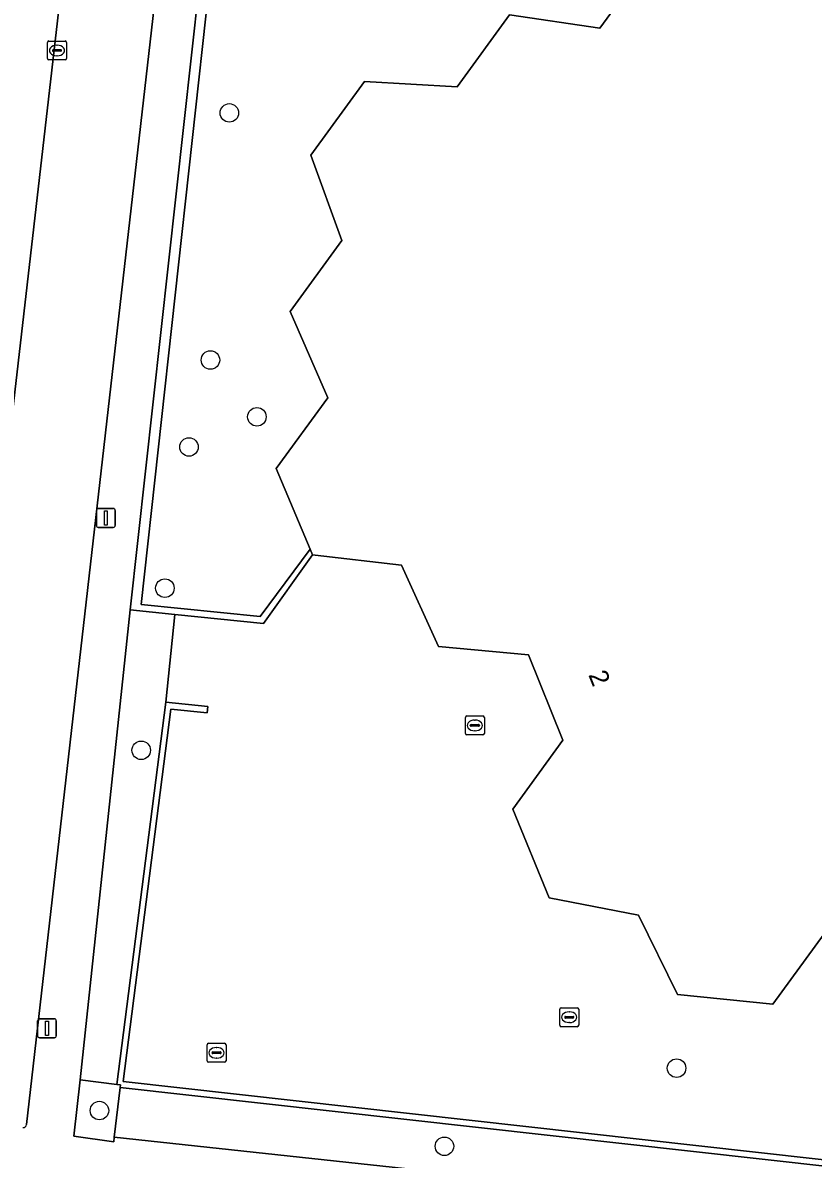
# Model space of a CAD drawing. Extents: x 162026 to 163502, y 387295 to 388169.
# Drawn here: x 162202.4 to 162244.2, y 387438 to 387498 of the extents above; entities that cross this region are included whole.
import ezdxf

# ---------------------------------------------------------------- set-up
doc = ezdxf.new("R2010")
doc.units = 0
for name, color, linetype in [('IMGEO_Boom', 7, 'Continuous'), ('IMGEO_Groenvoorziening', 7, 'Continuous'), ('IMGEO_Hek', 7, 'Continuous'), ('IMGEO_Kolk', 7, 'Continuous'), ('IMGEO_Lichtmast', 7, 'Continuous'), ('IMGEO_Muur', 7, 'Continuous'), ('IMGEO_Pand', 7, 'Continuous'), ('IMGEO_Pand_nummerreeks', 7, 'Continuous'), ('IMGEO_Parkeervlak_open', 7, 'Continuous'), ('IMGEO_Rijbaan_lokaal_open', 7, 'Continuous'), ('IMGEO_Voetpad_open', 7, 'Continuous')]:
    doc.layers.add(name, color=color, linetype=linetype)

msp = doc.modelspace()

# ---------------------------------------------------------------- linework, layer by layer
at = {"layer": 'IMGEO_Boom'}
for centre in [(162213.31, 387493.27), (162212.31, 387480.226), (162214.763, 387477.227), (162211.174, 387475.636), (162209.902, 387468.183), (162208.652, 387459.627), (162236.928, 387442.847), (162206.446, 387440.61), (162224.668, 387438.725)]:
    msp.add_circle(centre, 0.489, dxfattribs=at)
at = {"layer": 'IMGEO_Groenvoorziening'}
for points in [[(162243.141, 387504.996), (162241.364, 387508.693), (162213.511, 387511.672), (162212.234, 387500), (162208.659, 387467.314), (162214.935, 387466.69), (162217.571, 387470.248), (162215.786, 387474.5), (162218.51, 387478.236), (162216.516, 387482.779), (162219.248, 387486.527), (162217.62, 387491.042), (162220.451, 387494.926), (162225.343, 387494.653), (162228.106, 387498.444), (162232.868, 387497.749), (162234.509, 387500), (162235.623, 387501.528), (162240.174, 387501.056)], [(162207.542, 387441.833), (162207.558, 387441.965), (162207.357, 387441.991), (162205.437, 387442.236), (162205.092, 387439.252), (162207.203, 387438.967), (162207.232, 387439.213)]]:
    msp.add_lwpolyline(points, close=True, dxfattribs=at)
at = {"layer": 'IMGEO_Hek'}
for points in [[(162208.073, 387467.039), (162210.43, 387466.799), (162215.12, 387466.322), (162217.702, 387469.937)], [(162210.43, 387466.799), (162210.014, 387462.701)]]:
    msp.add_lwpolyline(points, dxfattribs=at)
at = {"layer": 'IMGEO_Kolk'}
for p, q in [((162203.704, 387496.138), (162203.704, 387496.99)), ((162203.779, 387497.064), (162204.631, 387497.064)), ((162204.192, 387496.844), (162204.217, 387496.844)), ((162204.705, 387496.99), (162204.705, 387496.138)), ((162203.963, 387496.558), (162203.963, 387496.57)), ((162204.401, 387496.521), (162204.003, 387496.521)), ((162204.006, 387496.607), (162204.404, 387496.607)), ((162204.215, 387496.284), (162204.19, 387496.284)), ((162204.447, 387496.57), (162204.447, 387496.558)), ((162204.631, 387496.064), (162203.779, 387496.064)), ((162225.775, 387460.512), (162225.775, 387461.364)), ((162225.85, 387461.438), (162226.702, 387461.438)), ((162226.776, 387461.364), (162226.776, 387460.512)), ((162226.034, 387460.932), (162226.034, 387460.944)), ((162226.472, 387460.895), (162226.074, 387460.895)), ((162226.077, 387460.981), (162226.475, 387460.981)), ((162226.263, 387461.218), (162226.288, 387461.218)), ((162226.518, 387460.944), (162226.518, 387460.932)), ((162226.702, 387460.438), (162225.85, 387460.438)), ((162226.286, 387460.658), (162226.261, 387460.658)), ((162230.76, 387445.111), (162230.76, 387445.963)), ((162230.835, 387446.037), (162231.687, 387446.037)), ((162231.248, 387445.817), (162231.273, 387445.817)), ((162231.761, 387445.963), (162231.761, 387445.111)), ((162231.019, 387445.531), (162231.019, 387445.543)), ((162231.457, 387445.494), (162231.059, 387445.494)), ((162231.062, 387445.58), (162231.46, 387445.58)), ((162231.271, 387445.257), (162231.246, 387445.257)), ((162231.503, 387445.543), (162231.503, 387445.531)), ((162231.687, 387445.037), (162230.835, 387445.037)), ((162212.132, 387443.233), (162212.132, 387444.085)), ((162212.207, 387444.159), (162213.059, 387444.159)), ((162212.62, 387443.939), (162212.645, 387443.939)), ((162213.133, 387444.085), (162213.133, 387443.233)), ((162212.391, 387443.653), (162212.391, 387443.665)), ((162212.829, 387443.616), (162212.431, 387443.616)), ((162212.434, 387443.702), (162212.832, 387443.702)), ((162212.643, 387443.379), (162212.618, 387443.379)), ((162212.875, 387443.665), (162212.875, 387443.653)), ((162213.059, 387443.159), (162212.207, 387443.159))]:
    msp.add_line(p, q, dxfattribs=at)
for points in [[(162203.704, 387496.138), (162203.704, 387496.99)], [(162203.779, 387497.064), (162204.631, 387497.064)], [(162204.705, 387496.99), (162204.705, 387496.138)], [(162204.631, 387496.064), (162203.779, 387496.064)], [(162225.775, 387460.512), (162225.775, 387461.364)], [(162225.85, 387461.438), (162226.702, 387461.438)], [(162226.776, 387461.364), (162226.776, 387460.512)], [(162226.702, 387460.438), (162225.85, 387460.438)], [(162230.76, 387445.111), (162230.76, 387445.963)], [(162230.835, 387446.037), (162231.687, 387446.037)], [(162231.761, 387445.963), (162231.761, 387445.111)], [(162231.687, 387445.037), (162230.835, 387445.037)], [(162212.132, 387443.233), (162212.132, 387444.085)], [(162212.207, 387444.159), (162213.059, 387444.159)], [(162213.133, 387444.085), (162213.133, 387443.233)], [(162213.059, 387443.159), (162212.207, 387443.159)]]:
    msp.add_lwpolyline(points, dxfattribs=at)
for centre, radius, start, end in [((162203.781, 387496.988), 0.0765, 91.55205, 178.44795), ((162203.781, 387496.988), 0.0765, 91.55205, 178.44795), ((162204.629, 387496.988), 0.0765, 1.55205, 88.44795), ((162204.629, 387496.988), 0.0765, 1.55205, 88.44795), ((162203.781, 387496.14), 0.0765, 181.55205, 268.44795), ((162203.781, 387496.14), 0.0765, 181.55205, 268.44795), ((162204.003, 387496.567), 0.0403, 85.87752, 175.75265), ((162204, 387496.557), 0.0366, 178.93798, 274.71019), ((162204.404, 387496.564), 0.043, 264.86636, 352.45326), ((162204.408, 387496.569), 0.0386, 1.73085, 96.63898), ((162204.629, 387496.14), 0.0765, 271.55205, 358.44795), ((162204.629, 387496.14), 0.0765, 271.55205, 358.44795), ((162225.852, 387461.362), 0.0765, 91.55205, 178.44795), ((162225.852, 387461.362), 0.0765, 91.55205, 178.44795), ((162226.7, 387461.362), 0.0765, 1.55205, 88.44795), ((162226.7, 387461.362), 0.0765, 1.55205, 88.44795), ((162226.074, 387460.941), 0.0403, 85.87752, 175.75265), ((162226.071, 387460.931), 0.0366, 178.93798, 274.71019), ((162226.475, 387460.938), 0.043, 264.86636, 352.45326), ((162226.479, 387460.943), 0.0386, 1.73085, 96.63898), ((162225.852, 387460.514), 0.0765, 181.55205, 268.44795), ((162225.852, 387460.514), 0.0765, 181.55205, 268.44795), ((162226.7, 387460.514), 0.0765, 271.55205, 358.44795), ((162226.7, 387460.514), 0.0765, 271.55205, 358.44795), ((162230.837, 387445.961), 0.0765, 91.55205, 178.44795), ((162230.837, 387445.961), 0.0765, 91.55205, 178.44795), ((162231.685, 387445.961), 0.0765, 1.55205, 88.44795), ((162231.685, 387445.961), 0.0765, 1.55205, 88.44795), ((162231.059, 387445.54), 0.0403, 85.87752, 175.75265), ((162231.056, 387445.53), 0.0366, 178.93798, 274.71019), ((162231.46, 387445.537), 0.043, 264.86636, 352.45326), ((162231.464, 387445.542), 0.0386, 1.73085, 96.63898), ((162230.837, 387445.113), 0.0765, 181.55205, 268.44795), ((162230.837, 387445.113), 0.0765, 181.55205, 268.44795), ((162231.685, 387445.113), 0.0765, 271.55205, 358.44795), ((162231.685, 387445.113), 0.0765, 271.55205, 358.44795), ((162212.209, 387444.083), 0.0765, 91.55205, 178.44795), ((162212.209, 387444.083), 0.0765, 91.55205, 178.44795), ((162213.057, 387444.083), 0.0765, 1.55205, 88.44795), ((162213.057, 387444.083), 0.0765, 1.55205, 88.44795), ((162212.431, 387443.662), 0.0403, 85.87752, 175.75265), ((162212.428, 387443.652), 0.0366, 178.93798, 274.71019), ((162212.832, 387443.659), 0.043, 264.86636, 352.45326), ((162212.836, 387443.664), 0.0386, 1.73085, 96.63898), ((162212.209, 387443.235), 0.0765, 181.55205, 268.44795), ((162212.209, 387443.235), 0.0765, 181.55205, 268.44795), ((162213.057, 387443.235), 0.0765, 271.55205, 358.44795), ((162213.057, 387443.235), 0.0765, 271.55205, 358.44795)]:
    msp.add_arc(centre, radius, start, end, dxfattribs=at)
for centre, major_axis, ratio, start_param, end_param in [((162204.191, 387496.564), (-0.387, 0.002), 0.722429, 4.712389, 7.853982), ((162204.216, 387496.564), (-0.39, 0.002), 0.717154, 1.570796, 4.712389), ((162226.262, 387460.938), (-0.387, 0.002), 0.722429, 4.712389, 7.853982), ((162226.287, 387460.938), (-0.39, 0.002), 0.717154, 1.570796, 4.712389), ((162231.247, 387445.537), (-0.387, 0.002), 0.722429, 4.712389, 7.853982), ((162231.272, 387445.537), (-0.39, 0.002), 0.717154, 1.570796, 4.712389), ((162212.619, 387443.659), (-0.387, 0.002), 0.722429, 4.712389, 7.853982), ((162212.644, 387443.659), (-0.39, 0.002), 0.717154, 1.570796, 4.712389)]:
    msp.add_ellipse(centre, major_axis=major_axis, ratio=ratio, start_param=start_param, end_param=end_param, dxfattribs=at)
at = {"layer": 'IMGEO_Lichtmast'}
for p, q in [((162206.287, 387471.491), (162206.287, 387472.291)), ((162206.287, 387472.291), (162206.287, 387471.491)), ((162206.387, 387472.391), (162207.177, 387472.391)), ((162207.177, 387472.391), (162206.387, 387472.391)), ((162207.277, 387472.291), (162207.277, 387471.491)), ((162207.277, 387471.491), (162207.277, 387472.291)), ((162207.177, 387471.391), (162206.387, 387471.391)), ((162206.387, 387471.391), (162207.177, 387471.391)), ((162203.178, 387444.551), (162203.178, 387445.351)), ((162203.178, 387445.351), (162203.178, 387444.551)), ((162203.278, 387445.451), (162204.068, 387445.451)), ((162204.068, 387445.451), (162203.278, 387445.451)), ((162204.168, 387445.351), (162204.168, 387444.551)), ((162204.168, 387444.551), (162204.168, 387445.351)), ((162204.068, 387444.451), (162203.278, 387444.451)), ((162203.278, 387444.451), (162204.068, 387444.451))]:
    msp.add_line(p, q, dxfattribs=at)
for points in [[(162206.707, 387472.266), (162206.857, 387472.266), (162206.857, 387471.516), (162206.707, 387471.516), (162206.707, 387472.266)], [(162203.598, 387445.326), (162203.748, 387445.326), (162203.748, 387444.576), (162203.598, 387444.576), (162203.598, 387445.326)]]:
    msp.add_lwpolyline(points, dxfattribs=at)
for centre, start, end in [((162206.387, 387472.291), 90, 180), ((162206.387, 387472.291), 90, 180), ((162207.177, 387472.291), 0, 90), ((162207.177, 387472.291), 360, 90), ((162206.387, 387471.491), 180, 270), ((162206.387, 387471.491), 180, 270), ((162207.177, 387471.491), 270, 0), ((162207.177, 387471.491), 270, 0), ((162203.278, 387445.351), 90, 180), ((162203.278, 387445.351), 90, 180), ((162204.068, 387445.351), 0, 90), ((162204.068, 387445.351), 360, 90), ((162203.278, 387444.551), 180, 270), ((162203.278, 387444.551), 180, 270), ((162204.068, 387444.551), 270, 0), ((162204.068, 387444.551), 270, 0)]:
    msp.add_arc(centre, 0.1, start, end, dxfattribs=at)
at = {"layer": 'IMGEO_Muur'}
msp.add_lwpolyline([(162210.221, 387461.801), (162212.136, 387461.606), (162212.17, 387461.941), (162209.946, 387462.167), (162207.357, 387441.991), (162207.558, 387441.965), (162207.542, 387441.833), (162256.589, 387436.362), (162257.281, 387434.901), (162258.397, 387434.776), (162257.76, 387436.226), (162257.608, 387436.571), (162256.384, 387436.706), (162207.699, 387442.138)], close=True, dxfattribs=at)
at = {"layer": 'IMGEO_Pand'}
msp.add_lwpolyline([(162234.509, 387500), (162232.868, 387497.749), (162228.106, 387498.444), (162225.343, 387494.653), (162220.451, 387494.926), (162217.62, 387491.042), (162219.248, 387486.527), (162216.516, 387482.779), (162218.51, 387478.236), (162215.786, 387474.5), (162217.571, 387470.248), (162217.702, 387469.937), (162217.849, 387469.92), (162222.399, 387469.405), (162224.349, 387465.1), (162229.117, 387464.668), (162230.927, 387460.161), (162228.276, 387456.524), (162230.195, 387451.847), (162234.922, 387450.925), (162236.982, 387446.74), (162242.009, 387446.218), (162244.727, 387449.946)], dxfattribs=at)
at = {"layer": 'IMGEO_Parkeervlak_open'}
for points in [[(162206.081, 387505.229), (162205.054, 387505.351), (162197.45, 387439.337)], [(162202.594, 387439.867), (162209.986, 387504.58)]]:
    msp.add_lwpolyline(points, dxfattribs=at)
msp.add_arc((162202.428, 387439.874), 0.166, 257.99885, 357.55252, dxfattribs=at)
at = {"layer": 'IMGEO_Rijbaan_lokaal_open'}
msp.add_lwpolyline([(162197.45, 387439.337), (162205.054, 387505.351)], dxfattribs=at)
at = {"layer": 'IMGEO_Voetpad_open'}
for points in [[(162207.232, 387439.213), (162207.203, 387438.967), (162205.092, 387439.252), (162205.437, 387442.236), (162208.073, 387467.039), (162211.719, 387500), (162213.271, 387514.023), (162213.597, 387516.968), (162208.316, 387517.57), (162208.259, 387517.579), (162208.107, 387517.613), (162207.959, 387517.66), (162207.816, 387517.72), (162207.679, 387517.793), (162207.549, 387517.878), (162207.427, 387517.974), (162207.314, 387518.081), (162207.211, 387518.197), (162207.119, 387518.322), (162207.038, 387518.455), (162206.97, 387518.594), (162169.617, 387604.73)], [(162209.986, 387504.58), (162202.594, 387439.867)], [(162244.727, 387449.946), (162242.009, 387446.218), (162236.982, 387446.74), (162234.922, 387450.925), (162230.195, 387451.847), (162228.276, 387456.524), (162230.927, 387460.161), (162229.117, 387464.668), (162224.349, 387465.1), (162222.399, 387469.405), (162217.849, 387469.92), (162217.702, 387469.937), (162215.12, 387466.322), (162210.43, 387466.799), (162209.946, 387462.167), (162212.17, 387461.941), (162212.136, 387461.606), (162210.221, 387461.801), (162207.699, 387442.138), (162256.384, 387436.706)], [(162338.712, 387424.373), (162335.062, 387425.067), (162334.017, 387425.187), (162314.806, 387427.36), (162314.58, 387427.386), (162309.216, 387427.99), (162263.167, 387433.177), (162207.232, 387439.213)]]:
    msp.add_lwpolyline(points, dxfattribs=at)
for points in [[(162240.694, 387511.055), (162239.894, 387511.128), (162213.909, 387513.959), (162213.271, 387514.023), (162211.719, 387500), (162208.073, 387467.039), (162210.43, 387466.799), (162215.12, 387466.322), (162217.702, 387469.937), (162217.571, 387470.248), (162214.935, 387466.69), (162208.659, 387467.314), (162212.234, 387500), (162213.511, 387511.672), (162241.364, 387508.693)], [(162209.946, 387462.167), (162210.43, 387466.799), (162208.073, 387467.039), (162205.437, 387442.236), (162207.357, 387441.991)], [(162207.542, 387441.833), (162207.232, 387439.213), (162263.167, 387433.177), (162262.078, 387435.683), (162257.76, 387436.226), (162258.397, 387434.776), (162257.281, 387434.901), (162256.589, 387436.362)]]:
    msp.add_lwpolyline(points, close=True, dxfattribs=at)
msp.add_arc((162202.428, 387439.874), 0.166, 257.99885, 357.55252, dxfattribs=at)

# ---------------------------------------------------------------- texts
at = {"layer": 'IMGEO_Pand_nummerreeks'}
msp.add_text('2', height=1, rotation=291.88105, dxfattribs=at).set_placement((162232.257, 387463.611))

doc.saveas('drawing.dxf')
